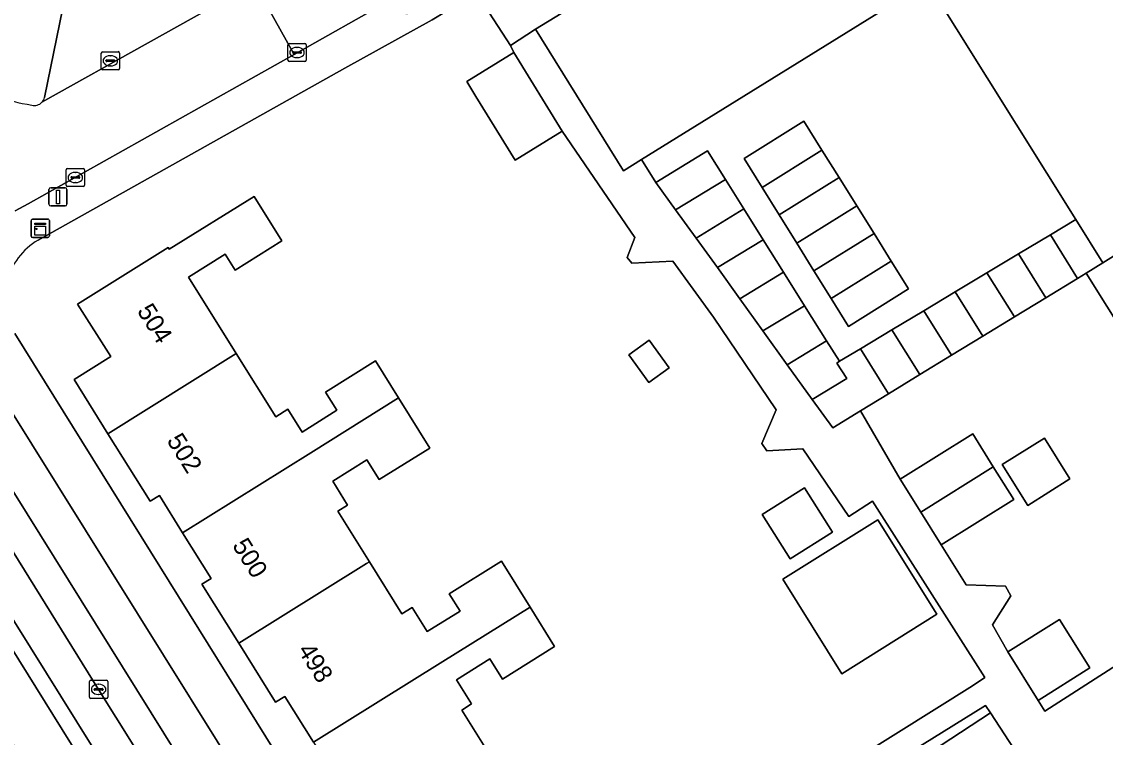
# Model space of a CAD drawing. Extents: x 159664 to 160323, y 385312 to 386115.
# Drawn here: x 159815.4 to 159875, y 385650.9 to 385690.2 of the extents above; entities that cross this region are included whole.
import ezdxf

# ---------------------------------------------------------------- set-up
doc = ezdxf.new("R2010")
doc.units = 0
for name, color, linetype in [('IMGEO_Berm_groen', 7, 'Continuous'), ('IMGEO_Erf', 7, 'Continuous'), ('IMGEO_Fietspad_gesloten', 7, 'Continuous'), ('IMGEO_Kast', 7, 'Continuous'), ('IMGEO_Kolk', 7, 'Continuous'), ('IMGEO_Lichtmast', 7, 'Continuous'), ('IMGEO_Pand', 7, 'Continuous'), ('IMGEO_Pand_nummerreeks', 7, 'Continuous'), ('IMGEO_Parkeervlak_open', 7, 'Continuous'), ('IMGEO_Rijbaan_lokaal_open', 7, 'Continuous'), ('IMGEO_Voetpad_halfverhard', 7, 'Continuous'), ('IMGEO_Voetpad_open', 7, 'Continuous')]:
    doc.layers.add(name, color=color, linetype=linetype)

msp = doc.modelspace()

# ---------------------------------------------------------------- linework, layer by layer
at = {"layer": 'IMGEO_Berm_groen'}
msp.add_lwpolyline([(159846.627, 385604.709), (159833.243, 385626.143), (159807.631, 385667.282), (159806.941, 385666.857), (159814.156, 385651.736), (159814.529, 385651.059), (159816.223, 385648.36), (159826.472, 385631.922), (159836.763, 385615.483), (159847.008, 385599.042), (159857.295, 385582.597), (159867.603, 385566.167), (159877.784, 385549.723), (159885.92, 385536.669), (159886.916, 385535.078)], dxfattribs=at)
at = {"layer": 'IMGEO_Erf'}
for points in [[(159865.172, 385692.38), (159849.457, 385682.63), (159850.24, 385681.368), (159853.082, 385683.11), (159854.068, 385681.532), (159855.083, 385679.906), (159856.142, 385678.211), (159857.254, 385676.43), (159858.412, 385674.59), (159859.63, 385672.661), (159860.342, 385671.533), (159861.492, 385672.223), (159863.222, 385673.262), (159864.97, 385674.311), (159866.696, 385675.347), (159868.447, 385676.399), (159870.172, 385677.434), (159871.93, 385678.489), (159873.327, 385679.328)], [(159861.285, 385680.086), (159862.234, 385678.565), (159863.183, 385677.046), (159864.134, 385675.523), (159860.835, 385673.454), (159859.878, 385674.992), (159858.933, 385676.511), (159857.987, 385678.032), (159857.022, 385679.583), (159856.082, 385681.093), (159855.096, 385682.678), (159858.384, 385684.732), (159859.374, 385683.147), (159860.316, 385681.637)], [(159848.75, 385671.884), (159849.866, 385672.689), (159850.965, 385671.166), (159849.849, 385670.361)], [(159869.284, 385665.867), (159871.601, 385667.316), (159873.009, 385665.065), (159870.692, 385663.615)], [(159856.091, 385663.122), (159858.419, 385664.586), (159859.958, 385662.14), (159857.629, 385660.676)], [(159857.223, 385659.556), (159862.439, 385662.817), (159865.685, 385657.626), (159860.469, 385654.364)], [(159884.653, 385626.763), (159878.162, 385637.111), (159876.173, 385637.213), (159875.976, 385637.489), (159876.848, 385639.206), (159870.177, 385649.841), (159864.753, 385646.292), (159863.207, 385648.655), (159868.631, 385652.204), (159868.368, 385652.606), (159839.054, 385634.423), (159863.871, 385594.734), (159893.561, 385613.299)]]:
    msp.add_lwpolyline(points, close=True, dxfattribs=at)
for points in [[(159853.399, 385673.952), (159851.174, 385677.041), (159848.91, 385676.924), (159848.66, 385677.243), (159849.076, 385678.341), (159845.089, 385684.185), (159842.496, 385682.592), (159840.348, 385686.095), (159839.844, 385686.917), (159842.435, 385688.507), (159842.237, 385688.894), (159840.385, 385691.78), (159838.72, 385690.78), (159837.935, 385690.309), (159833.133, 385687.638), (159816.276, 385678.19)], [(159831.416, 385650.593), (159829.839, 385653.117), (159829.33, 385652.798), (159827.309, 385656.033), (159825.277, 385659.285), (159825.785, 385659.604), (159824.219, 385662.11), (159822.94, 385664.158), (159822.431, 385663.839), (159820.112, 385667.551), (159818.245, 385670.539), (159820.274, 385671.807), (159818.445, 385674.683), (159823.42, 385677.785), (159823.47, 385677.704), (159828.146, 385680.593), (159829.679, 385678.157), (159827.101, 385676.549), (159826.561, 385677.415), (159824.547, 385676.159), (159827.169, 385671.956), (159829.334, 385668.484), (159830.005, 385668.902), (159830.787, 385667.648), (159832.704, 385668.844), (159832.081, 385669.842), (159834.821, 385671.552), (159836.089, 385669.519), (159837.805, 385666.767), (159835.029, 385665.036), (159834.353, 385666.119), (159832.469, 385664.944), (159833.29, 385663.628), (159832.757, 385663.296), (159834.491, 385660.517), (159836.279, 385657.651), (159836.842, 385658.003), (159837.665, 385656.684), (159839.47, 385657.809), (159838.878, 385658.759), (159841.746, 385660.548), (159843.32, 385658.024), (159844.672, 385655.857), (159841.806, 385654.069), (159841.115, 385655.176), (159839.279, 385654.031), (159840.109, 385652.699), (159839.571, 385652.363), (159841.674, 385648.992)], [(159877.314, 385670.937), (159873.908, 385676.378), (159873.428, 385676.086), (159871.677, 385675.019), (159869.959, 385673.973), (159868.215, 385672.911), (159866.496, 385671.864), (159864.754, 385670.803), (159863.031, 385669.753), (159861.498, 385668.819), (159863.671, 385665.053), (159867.661, 385667.548), (159868.79, 385665.742), (159869.919, 385663.937), (159865.929, 385661.442), (159867.297, 385659.255), (159869.469, 385659.181), (159869.75, 385658.648), (159868.753, 385657.056), (159869.591, 385655.56), (159872.44, 385657.343), (159874.107, 385654.679), (159871.258, 385652.896), (159871.635, 385652.309), (159877.872, 385656.316)], [(159814.987, 385673.071), (159836.764, 385638.085), (159838.431, 385635.419), (159867.657, 385653.693), (159868.325, 385654.153), (159862.148, 385663.843), (159860.845, 385662.995), (159858.313, 385666.721), (159856.338, 385666.612), (159856.066, 385667.013), (159856.855, 385668.866), (159853.399, 385673.952)]]:
    msp.add_lwpolyline(points, dxfattribs=at)
msp.add_arc((159818.119, 385675.005), 3.68, 120.04779, 165.86847, dxfattribs=at)
at = {"layer": 'IMGEO_Fietspad_gesloten'}
msp.add_lwpolyline([(159864.207, 385589.594), (159860.229, 385595.988), (159838.744, 385630.408), (159834.781, 385636.775), (159814.499, 385669.276), (159812.581, 385668.063), (159836.817, 385629.225), (159858.356, 385594.735), (159882.933, 385555.398), (159884.847, 385556.58)], close=True, dxfattribs=at)
at = {"layer": 'IMGEO_Kast'}
for p, q in [((159815.889, 385678.42), (159815.889, 385679.261)), ((159815.889, 385679.261), (159815.889, 385678.42)), ((159815.964, 385679.345), (159816.805, 385679.345)), ((159816.805, 385679.345), (159815.964, 385679.345)), ((159816.889, 385679.27), (159816.889, 385678.429)), ((159816.889, 385678.429), (159816.889, 385679.27)), ((159816.814, 385678.345), (159815.973, 385678.345)), ((159815.973, 385678.345), (159816.814, 385678.345))]:
    msp.add_line(p, q, dxfattribs=at)
for points in [[(159816.084, 385679.135), (159816.684, 385679.135), (159816.684, 385679.05), (159816.084, 385679.05), (159816.084, 385679.135)], [(159816.084, 385678.96), (159816.684, 385678.96), (159816.684, 385678.471), (159816.084, 385678.471), (159816.084, 385678.96)]]:
    msp.add_lwpolyline(points, dxfattribs=at)
msp.add_circle((159816.168, 385678.809), 0.0377, dxfattribs=at)
for centre, start, end in [((159815.967, 385679.267), 92.4484, 184.28452), ((159815.967, 385679.267), 92.4484, 184.28452), ((159816.811, 385679.267), 2.4484, 94.28452), ((159816.811, 385679.267), 2.4484, 94.28452), ((159815.967, 385678.423), 182.4484, 274.28452), ((159815.967, 385678.423), 182.4484, 274.28452), ((159816.811, 385678.423), 272.4484, 4.28452), ((159816.811, 385678.423), 272.4484, 4.28452)]:
    msp.add_arc(centre, 0.0779, start, end, dxfattribs=at)
at = {"layer": 'IMGEO_Kolk'}
for p, q in [((159819.743, 385687.627), (159819.743, 385688.479)), ((159819.818, 385688.553), (159820.67, 385688.553)), ((159820.744, 385688.479), (159820.744, 385687.627)), ((159830.007, 385688.079), (159830.007, 385688.931)), ((159830.082, 385689.005), (159830.934, 385689.005)), ((159830.266, 385688.499), (159830.266, 385688.511)), ((159830.704, 385688.462), (159830.306, 385688.462)), ((159830.309, 385688.548), (159830.707, 385688.548)), ((159830.495, 385688.785), (159830.52, 385688.785)), ((159830.75, 385688.511), (159830.75, 385688.499)), ((159831.008, 385688.931), (159831.008, 385688.079)), ((159820.002, 385688.047), (159820.002, 385688.059)), ((159820.44, 385688.01), (159820.042, 385688.01)), ((159820.045, 385688.096), (159820.443, 385688.096)), ((159820.231, 385688.333), (159820.256, 385688.333)), ((159820.486, 385688.059), (159820.486, 385688.047)), ((159830.934, 385688.005), (159830.082, 385688.005)), ((159830.518, 385688.225), (159830.493, 385688.225)), ((159820.67, 385687.553), (159819.818, 385687.553)), ((159820.254, 385687.773), (159820.229, 385687.773)), ((159817.817, 385681.21), (159817.817, 385682.062)), ((159817.892, 385682.136), (159818.744, 385682.136)), ((159818.305, 385681.916), (159818.33, 385681.916)), ((159818.818, 385682.062), (159818.818, 385681.21)), ((159818.076, 385681.63), (159818.076, 385681.642)), ((159818.514, 385681.593), (159818.116, 385681.593)), ((159818.119, 385681.679), (159818.517, 385681.679)), ((159818.328, 385681.356), (159818.303, 385681.356)), ((159818.56, 385681.642), (159818.56, 385681.63)), ((159818.744, 385681.136), (159817.892, 385681.136)), ((159819.098, 385653.074), (159819.098, 385653.926)), ((159819.173, 385654), (159820.025, 385654)), ((159820.099, 385653.926), (159820.099, 385653.074)), ((159819.357, 385653.494), (159819.357, 385653.506)), ((159819.795, 385653.457), (159819.397, 385653.457)), ((159819.4, 385653.543), (159819.798, 385653.543)), ((159819.586, 385653.78), (159819.611, 385653.78)), ((159819.841, 385653.506), (159819.841, 385653.494)), ((159820.025, 385653), (159819.173, 385653)), ((159819.609, 385653.22), (159819.584, 385653.22))]:
    msp.add_line(p, q, dxfattribs=at)
for points in [[(159819.743, 385687.627), (159819.743, 385688.479)], [(159819.818, 385688.553), (159820.67, 385688.553)], [(159820.744, 385688.479), (159820.744, 385687.627)], [(159830.007, 385688.079), (159830.007, 385688.931)], [(159830.082, 385689.005), (159830.934, 385689.005)], [(159831.008, 385688.931), (159831.008, 385688.079)], [(159830.934, 385688.005), (159830.082, 385688.005)], [(159820.67, 385687.553), (159819.818, 385687.553)], [(159817.817, 385681.21), (159817.817, 385682.062)], [(159817.892, 385682.136), (159818.744, 385682.136)], [(159818.818, 385682.062), (159818.818, 385681.21)], [(159818.744, 385681.136), (159817.892, 385681.136)], [(159819.098, 385653.074), (159819.098, 385653.926)], [(159819.173, 385654), (159820.025, 385654)], [(159820.099, 385653.926), (159820.099, 385653.074)], [(159820.025, 385653), (159819.173, 385653)]]:
    msp.add_lwpolyline(points, dxfattribs=at)
for centre, radius, start, end in [((159819.82, 385688.477), 0.0765, 91.55205, 178.44795), ((159819.82, 385688.477), 0.0765, 91.55205, 178.44795), ((159820.668, 385688.477), 0.0765, 1.55205, 88.44795), ((159820.668, 385688.477), 0.0765, 1.55205, 88.44795), ((159830.084, 385688.929), 0.0765, 91.55205, 178.44795), ((159830.084, 385688.929), 0.0765, 91.55205, 178.44795), ((159830.306, 385688.508), 0.0403, 85.87752, 175.75265), ((159830.303, 385688.498), 0.0366, 178.93798, 274.71019), ((159830.707, 385688.505), 0.043, 264.86636, 352.45326), ((159830.711, 385688.51), 0.0386, 1.73085, 96.63898), ((159830.932, 385688.929), 0.0765, 1.55205, 88.44795), ((159830.932, 385688.929), 0.0765, 1.55205, 88.44795), ((159820.042, 385688.056), 0.0403, 85.87752, 175.75265), ((159820.039, 385688.046), 0.0366, 178.93798, 274.71019), ((159820.443, 385688.053), 0.043, 264.86636, 352.45326), ((159820.447, 385688.058), 0.0386, 1.73085, 96.63898), ((159830.084, 385688.081), 0.0765, 181.55205, 268.44795), ((159830.084, 385688.081), 0.0765, 181.55205, 268.44795), ((159830.932, 385688.081), 0.0765, 271.55205, 358.44795), ((159830.932, 385688.081), 0.0765, 271.55205, 358.44795), ((159819.82, 385687.629), 0.0765, 181.55205, 268.44795), ((159819.82, 385687.629), 0.0765, 181.55205, 268.44795), ((159820.668, 385687.629), 0.0765, 271.55205, 358.44795), ((159820.668, 385687.629), 0.0765, 271.55205, 358.44795), ((159817.894, 385682.06), 0.0765, 91.55205, 178.44795), ((159817.894, 385682.06), 0.0765, 91.55205, 178.44795), ((159818.742, 385682.06), 0.0765, 1.55205, 88.44795), ((159818.742, 385682.06), 0.0765, 1.55205, 88.44795), ((159818.116, 385681.639), 0.0403, 85.87752, 175.75265), ((159818.113, 385681.629), 0.0366, 178.93798, 274.71019), ((159818.517, 385681.636), 0.043, 264.86636, 352.45326), ((159818.521, 385681.641), 0.0386, 1.73085, 96.63898), ((159817.894, 385681.212), 0.0765, 181.55205, 268.44795), ((159817.894, 385681.212), 0.0765, 181.55205, 268.44795), ((159818.742, 385681.212), 0.0765, 271.55205, 358.44795), ((159818.742, 385681.212), 0.0765, 271.55205, 358.44795), ((159819.175, 385653.924), 0.0765, 91.55205, 178.44795), ((159819.175, 385653.924), 0.0765, 91.55205, 178.44795), ((159820.023, 385653.924), 0.0765, 1.55205, 88.44795), ((159820.023, 385653.924), 0.0765, 1.55205, 88.44795), ((159819.397, 385653.503), 0.0403, 85.87752, 175.75265), ((159819.394, 385653.493), 0.0366, 178.93798, 274.71019), ((159819.798, 385653.5), 0.043, 264.86636, 352.45326), ((159819.802, 385653.505), 0.0386, 1.73085, 96.63898), ((159819.175, 385653.076), 0.0765, 181.55205, 268.44795), ((159819.175, 385653.076), 0.0765, 181.55205, 268.44795), ((159820.023, 385653.076), 0.0765, 271.55205, 358.44795), ((159820.023, 385653.076), 0.0765, 271.55205, 358.44795)]:
    msp.add_arc(centre, radius, start, end, dxfattribs=at)
for centre, major_axis, ratio, start_param, end_param in [((159830.494, 385688.505), (-0.387, 0.002), 0.722429, 4.712389, 7.853982), ((159830.519, 385688.505), (-0.39, 0.002), 0.717154, 1.570796, 4.712389), ((159820.23, 385688.053), (-0.387, 0.002), 0.722429, 4.712389, 7.853982), ((159820.255, 385688.053), (-0.39, 0.002), 0.717154, 1.570796, 4.712389), ((159818.304, 385681.636), (-0.387, 0.002), 0.722429, 4.712389, 7.853982), ((159818.329, 385681.636), (-0.39, 0.002), 0.717154, 1.570796, 4.712389), ((159819.585, 385653.5), (-0.387, 0.002), 0.722429, 4.712389, 7.853982), ((159819.61, 385653.5), (-0.39, 0.002), 0.717154, 1.570796, 4.712389)]:
    msp.add_ellipse(centre, major_axis=major_axis, ratio=ratio, start_param=start_param, end_param=end_param, dxfattribs=at)
at = {"layer": 'IMGEO_Lichtmast'}
for p, q in [((159816.868, 385680.173), (159816.868, 385680.973)), ((159816.868, 385680.973), (159816.868, 385680.173)), ((159816.968, 385681.073), (159817.758, 385681.073)), ((159817.758, 385681.073), (159816.968, 385681.073)), ((159817.858, 385680.973), (159817.858, 385680.173)), ((159817.858, 385680.173), (159817.858, 385680.973)), ((159817.758, 385680.073), (159816.968, 385680.073)), ((159816.968, 385680.073), (159817.758, 385680.073))]:
    msp.add_line(p, q, dxfattribs=at)
msp.add_lwpolyline([(159817.288, 385680.948), (159817.438, 385680.948), (159817.438, 385680.198), (159817.288, 385680.198), (159817.288, 385680.948)], dxfattribs=at)
for centre, start, end in [((159816.968, 385680.973), 90, 180), ((159816.968, 385680.973), 90, 180), ((159817.758, 385680.973), 0, 90), ((159817.758, 385680.973), 360, 90), ((159816.968, 385680.173), 180, 270), ((159816.968, 385680.173), 180, 270), ((159817.758, 385680.173), 270, 0), ((159817.758, 385680.173), 270, 0)]:
    msp.add_arc(centre, 0.1, start, end, dxfattribs=at)
at = {"layer": 'IMGEO_Pand'}
for points in [[(159868.229, 385703.363), (159860.28, 385698.395), (159859.856, 385699.013), (159847.992, 385691.618), (159847.572, 385692.228), (159845.027, 385690.649), (159843.627, 385689.781), (159848.452, 385682.006), (159849.457, 385682.63), (159865.172, 385692.38), (159873.327, 385679.328), (159874.815, 385676.944), (159881.965, 385681.407), (159881.838, 385681.61), (159882.47, 385682.008), (159879.997, 385685.936), (159879.357, 385685.561)], [(159842.435, 385688.507), (159839.844, 385686.917), (159840.348, 385686.095), (159842.496, 385682.592), (159845.089, 385684.185)], [(159859.374, 385683.147), (159858.384, 385684.732), (159855.096, 385682.678), (159856.082, 385681.093)], [(159854.068, 385681.532), (159853.082, 385683.11), (159850.24, 385681.368), (159851.323, 385679.867)], [(159860.316, 385681.637), (159859.374, 385683.147), (159856.082, 385681.093), (159857.022, 385679.583)], [(159855.083, 385679.906), (159854.068, 385681.532), (159851.323, 385679.867), (159852.448, 385678.307)], [(159861.285, 385680.086), (159860.316, 385681.637), (159857.022, 385679.583), (159857.987, 385678.032)], [(159873.908, 385676.378), (159877.314, 385670.937), (159885.364, 385675.961), (159881.965, 385681.407), (159874.815, 385676.944)], [(159824.547, 385676.159), (159826.561, 385677.415), (159827.101, 385676.549), (159829.679, 385678.157), (159828.146, 385680.593), (159823.47, 385677.704), (159823.42, 385677.785), (159818.445, 385674.683), (159820.274, 385671.807), (159818.245, 385670.539), (159820.112, 385667.551), (159827.169, 385671.956)], [(159852.448, 385678.307), (159853.62, 385676.682), (159856.142, 385678.211), (159855.083, 385679.906)], [(159857.987, 385678.032), (159858.933, 385676.511), (159862.234, 385678.565), (159861.285, 385680.086)], [(159874.815, 385676.944), (159873.327, 385679.328), (159871.93, 385678.489), (159873.428, 385676.086), (159873.908, 385676.378)], [(159863.183, 385677.046), (159862.234, 385678.565), (159858.933, 385676.511), (159859.878, 385674.992)], [(159871.93, 385678.489), (159870.172, 385677.434), (159871.677, 385675.019), (159873.428, 385676.086)], [(159853.62, 385676.682), (159854.853, 385674.973), (159857.254, 385676.43), (159856.142, 385678.211)], [(159869.959, 385673.973), (159871.677, 385675.019), (159870.172, 385677.434), (159868.447, 385676.399)], [(159859.878, 385674.992), (159860.835, 385673.454), (159864.134, 385675.523), (159863.183, 385677.046)], [(159854.853, 385674.973), (159856.128, 385673.205), (159858.412, 385674.59), (159857.254, 385676.43)], [(159868.215, 385672.911), (159869.959, 385673.973), (159868.447, 385676.399), (159866.696, 385675.347)], [(159866.496, 385671.864), (159868.215, 385672.911), (159866.696, 385675.347), (159864.97, 385674.311)], [(159856.128, 385673.205), (159857.467, 385671.349), (159859.63, 385672.661), (159858.412, 385674.59)], [(159864.97, 385674.311), (159863.222, 385673.262), (159864.754, 385670.803), (159866.496, 385671.864)], [(159863.031, 385669.753), (159864.754, 385670.803), (159863.222, 385673.262), (159861.492, 385672.223)], [(159848.75, 385671.884), (159849.849, 385670.361), (159850.965, 385671.166), (159849.866, 385672.689)], [(159860.342, 385671.533), (159859.63, 385672.661), (159857.467, 385671.349), (159858.842, 385669.442), (159860.742, 385670.587), (159860.197, 385671.44)], [(159836.089, 385669.519), (159834.821, 385671.552), (159832.081, 385669.842), (159832.704, 385668.844), (159830.787, 385667.648), (159830.005, 385668.902), (159829.334, 385668.484), (159827.169, 385671.956), (159820.112, 385667.551), (159822.431, 385663.839), (159822.94, 385664.158), (159824.219, 385662.11), (159831.271, 385666.512)], [(159861.492, 385672.223), (159860.342, 385671.533), (159860.197, 385671.44), (159860.742, 385670.587), (159858.842, 385669.442), (159859.965, 385667.886), (159861.498, 385668.819), (159863.031, 385669.753)], [(159834.491, 385660.517), (159832.757, 385663.296), (159833.29, 385663.628), (159832.469, 385664.944), (159834.353, 385666.119), (159835.029, 385665.036), (159837.805, 385666.767), (159836.089, 385669.519), (159831.271, 385666.512), (159824.219, 385662.11), (159825.785, 385659.604), (159825.277, 385659.285), (159827.309, 385656.033), (159834.322, 385660.411)], [(159867.661, 385667.548), (159863.671, 385665.053), (159864.8, 385663.247), (159868.79, 385665.742)], [(159869.284, 385665.867), (159870.692, 385663.615), (159873.009, 385665.065), (159871.601, 385667.316)], [(159865.929, 385661.442), (159869.919, 385663.937), (159868.79, 385665.742), (159864.8, 385663.247)], [(159856.091, 385663.122), (159857.629, 385660.676), (159859.958, 385662.14), (159858.419, 385664.586)], [(159857.223, 385659.556), (159860.469, 385654.364), (159865.685, 385657.626), (159862.439, 385662.817)], [(159843.32, 385658.024), (159841.746, 385660.548), (159838.878, 385658.759), (159839.47, 385657.809), (159837.665, 385656.684), (159836.842, 385658.003), (159836.279, 385657.651), (159834.491, 385660.517), (159834.322, 385660.411), (159827.309, 385656.033), (159829.33, 385652.798), (159829.839, 385653.117), (159831.416, 385650.593), (159838.522, 385655.029)], [(159838.522, 385655.029), (159831.416, 385650.593), (159832.685, 385648.563), (159832.177, 385648.245), (159834.506, 385644.517), (159841.674, 385648.992), (159839.571, 385652.363), (159840.109, 385652.699), (159839.279, 385654.031), (159841.115, 385655.176), (159841.806, 385654.069), (159844.672, 385655.857), (159843.32, 385658.024)], [(159874.107, 385654.679), (159872.44, 385657.343), (159869.591, 385655.56), (159871.258, 385652.896)], [(159870.177, 385649.841), (159868.631, 385652.204), (159863.207, 385648.655), (159864.753, 385646.292)]]:
    msp.add_lwpolyline(points, close=True, dxfattribs=at)
at = {"layer": 'IMGEO_Parkeervlak_open'}
for points in [[(159816.478, 385685.769), (159828.162, 385692.321), (159833.369, 385695.241)], [(159817.799, 385691.79), (159816.626, 385686.034)], [(159876.789, 385558.511), (159879.509, 385557.226), (159879.919, 385556.907), (159877.444, 385560.856), (159868.07, 385575.869), (159858.587, 385591.005), (159849.033, 385606.343), (159839.142, 385622.188), (159829.027, 385638.425), (159819.599, 385653.501), (159811.099, 385667.149), (159811.345, 385666.377), (159811.461, 385663.059), (159811.616, 385662.57), (159834.377, 385626.089), (159847.356, 385605.269), (159866.456, 385574.693), (159876.309, 385558.909)]]:
    msp.add_lwpolyline(points, dxfattribs=at)
msp.add_arc((159816.067, 385686.173), 0.576, 315.54436, 346.08975, dxfattribs=at)
at = {"layer": 'IMGEO_Rijbaan_lokaal_open'}
for points in [[(159833.369, 385695.241), (159828.162, 385692.321), (159830.346, 385688.404), (159835.609, 385691.359)], [(159881.463, 385554.46), (159882.933, 385555.398), (159858.356, 385594.735), (159836.817, 385629.225), (159812.581, 385668.063), (159811.099, 385667.149), (159819.599, 385653.501), (159829.027, 385638.425), (159839.142, 385622.188), (159849.033, 385606.343), (159858.587, 385591.005), (159868.07, 385575.869), (159877.444, 385560.856), (159879.919, 385556.907)]]:
    msp.add_lwpolyline(points, close=True, dxfattribs=at)
msp.add_lwpolyline([(159815.001, 385679.801), (159815.727, 385680.197), (159830.346, 385688.404), (159828.162, 385692.321), (159816.478, 385685.769)], dxfattribs=at)
for centre, radius, start, end in [((159817.138, 385693.932), 8.404, 233.11899, 261.66043), ((159816.067, 385686.174), 0.577, 255.18352, 315.43077)]:
    msp.add_arc(centre, radius, start, end, dxfattribs=at)
at = {"layer": 'IMGEO_Voetpad_halfverhard'}
msp.add_lwpolyline([(159816.626, 385686.034), (159817.799, 385691.79)], dxfattribs=at)
for centre, radius, start, end in [((159817.138, 385693.932), 8.404, 233.11899, 261.66043), ((159816.067, 385686.174), 0.577, 255.18352, 315.43077), ((159816.067, 385686.173), 0.576, 315.54436, 346.08975)]:
    msp.add_arc(centre, radius, start, end, dxfattribs=at)
at = {"layer": 'IMGEO_Voetpad_open'}
for points in [[(159785.658, 385704.051), (159766.08, 385735.395), (159756.947, 385750), (159733.281, 385787.847), (159732.512, 385787.38), (159743.134, 385770.363), (159755.872, 385750), (159765.302, 385734.925), (159787.841, 385698.811), (159786.921, 385698.214), (159791.432, 385693.325), (159792.033, 385692.538), (159792.121, 385692.388), (159802.957, 385675.162), (159803.047, 385675.001), (159803.399, 385674.287), (159806.941, 385666.857), (159807.631, 385667.282), (159833.243, 385626.143), (159846.627, 385604.709), (159867.868, 385570.698)], [(159865.703, 385708.194), (159841.339, 385694.53), (159841.872, 385693.591), (159836.532, 385690.622), (159836.003, 385691.58), (159835.609, 385691.359), (159830.346, 385688.404), (159815.727, 385680.197), (159815.001, 385679.801)], [(159833.133, 385687.638), (159837.935, 385690.309), (159838.72, 385690.78), (159840.385, 385691.78), (159842.237, 385688.894), (159843.627, 385689.781), (159845.027, 385690.649), (159847.572, 385692.228), (159847.992, 385691.618), (159859.856, 385699.013), (159860.28, 385698.395), (159868.229, 385703.363), (159870.48, 385704.729), (159871.312, 385705.246), (159874.24, 385705.777)], [(159866.456, 385574.693), (159847.356, 385605.269), (159834.377, 385626.089), (159811.616, 385662.57), (159811.461, 385663.059), (159811.345, 385666.377), (159811.099, 385667.149), (159810.189, 385668.56), (159789.895, 385700.988)], [(159877.872, 385656.316), (159871.635, 385652.309), (159871.258, 385652.896), (159869.591, 385655.56), (159868.753, 385657.056), (159869.75, 385658.648), (159869.469, 385659.181), (159867.297, 385659.255), (159865.929, 385661.442), (159864.8, 385663.247), (159863.671, 385665.053), (159861.498, 385668.819), (159859.965, 385667.886), (159858.842, 385669.442), (159857.467, 385671.349), (159856.128, 385673.205), (159854.853, 385674.973), (159853.62, 385676.682), (159852.448, 385678.307), (159851.323, 385679.867), (159850.24, 385681.368), (159849.457, 385682.63), (159848.452, 385682.006), (159843.627, 385689.781), (159842.237, 385688.894), (159842.435, 385688.507), (159845.089, 385684.185), (159849.076, 385678.341), (159848.66, 385677.243), (159848.91, 385676.924), (159851.174, 385677.041), (159853.399, 385673.952), (159856.855, 385668.866), (159856.066, 385667.013), (159856.338, 385666.612), (159858.313, 385666.721), (159860.845, 385662.995), (159862.148, 385663.843), (159868.325, 385654.153), (159867.657, 385653.693), (159838.431, 385635.419)], [(159816.276, 385678.19), (159833.133, 385687.638)], [(159867.78, 385588.482), (159866.206, 385591), (159863.871, 385594.734), (159839.054, 385634.423), (159838.431, 385635.419), (159836.764, 385638.085), (159814.987, 385673.071)], [(159812.9, 385671.872), (159813.624, 385670.711), (159814.499, 385669.276), (159834.781, 385636.775), (159835.156, 385637.017), (159839.139, 385630.643), (159838.744, 385630.408), (159860.229, 385595.988), (159860.6, 385596.225), (159864.586, 385589.841), (159864.207, 385589.594), (159884.847, 385556.58), (159885.751, 385555.181), (159895.309, 385539.901), (159895.535, 385539.314), (159896.144, 385537.71), (159901.374, 385524.677)], [(159839.054, 385634.423), (159868.368, 385652.606), (159868.631, 385652.204), (159870.177, 385649.841)]]:
    msp.add_lwpolyline(points, dxfattribs=at)
msp.add_arc((159818.119, 385675.005), 3.68, 120.04779, 165.86847, dxfattribs=at)

# ---------------------------------------------------------------- texts
at = {"layer": 'IMGEO_Pand_nummerreeks'}
for s, rotation, p in [('504', 302.01667, (159821.682, 385674.305)), ('502', 301.99905, (159823.316, 385667.178)), ('500', 301.99905, (159826.918, 385661.414)), ('498', 302.00562, (159830.516, 385655.656))]:
    msp.add_text(s, height=1, rotation=rotation, dxfattribs=at).set_placement(p)

doc.saveas('drawing.dxf')
